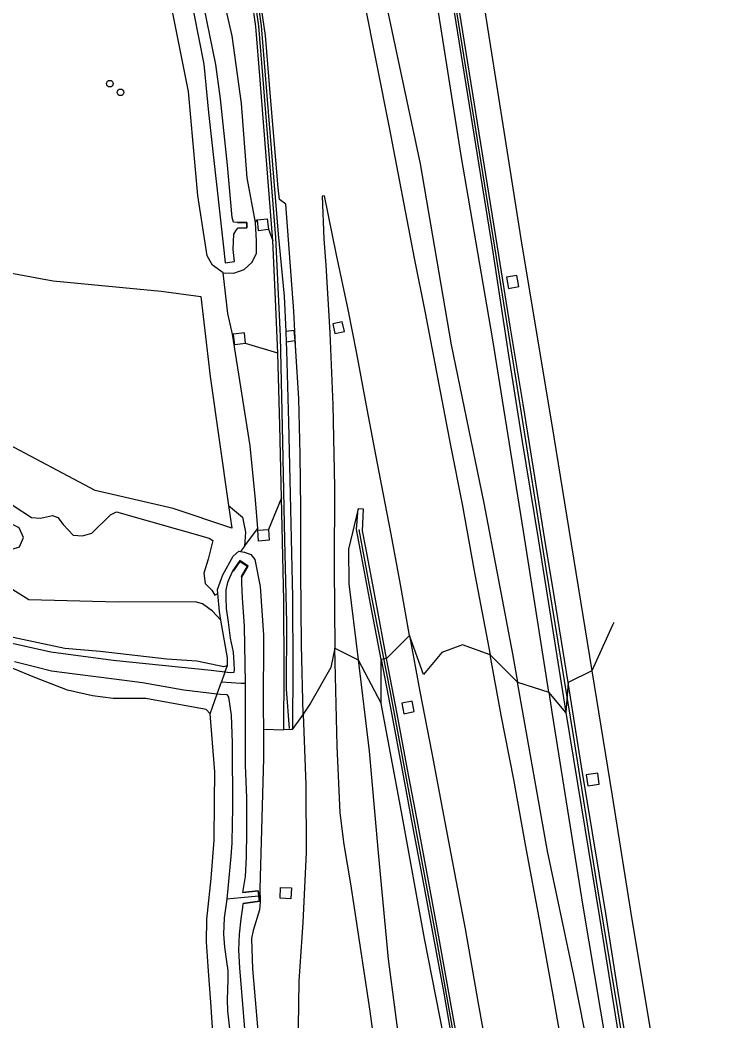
# Model space of a CAD drawing. Extents: x 156414 to 157775, y 382335 to 383765.
# Drawn here: x 157664 to 157769.6, y 382531.7 to 382680.1 of the extents above; entities that cross this region are included whole.
import ezdxf

# ---------------------------------------------------------------- set-up
doc = ezdxf.new("R2010")
doc.units = 0
for name, color, linetype in [('IMGEO_Berm_groen', 7, 'Continuous'), ('IMGEO_Boom', 7, 'Continuous'), ('IMGEO_Geluidsscherm', 7, 'Continuous'), ('IMGEO_Grasland_overig', 7, 'Continuous'), ('IMGEO_Groenvoorziening', 7, 'Continuous'), ('IMGEO_Muur', 7, 'Continuous'), ('IMGEO_Oever', 7, 'Continuous'), ('IMGEO_Rijbaan_autosnelweg', 7, 'Continuous'), ('IMGEO_Rijbaan_autoweg', 7, 'Continuous'), ('IMGEO_Waterloop', 7, 'Continuous')]:
    doc.layers.add(name, color=color, linetype=linetype)

msp = doc.modelspace()

# ---------------------------------------------------------------- linework, layer by layer
at = {"layer": 'IMGEO_Berm_groen'}
for points in [[(157685.42, 382930.8), (157687.93, 382908.06), (157691.26, 382876.9), (157694.46, 382847.71), (157697.61, 382821.16), (157700.51, 382795.43), (157704.82, 382767.74), (157709.77, 382730.75), (157714.1, 382706.19), (157717.84, 382684.59), (157723.34, 382658.78), (157727.97, 382631.95), (157732.77, 382608.47), (157737.03, 382586.1), (157737.78, 382581.9)], [(157698.92, 382650.05), (157697.71, 382656.68), (157696.86, 382667.72), (157695.48, 382677.73), (157692.21, 382691.92), (157689.71, 382703.74), (157687.99, 382711)], [(157694.15, 382642.6), (157695.7, 382642.56), (157697.23, 382643.09), (157698.42, 382644.21), (157699.08, 382645.52), (157699.07, 382647.34), (157698.92, 382650.05)], [(157698.92, 382650.05), (157699.17, 382650.46)], [(157699.17, 382650.46), (157700.68, 382650.62), (157700.85, 382649.06)], [(157699.17, 382650.46), (157699.34, 382648.9), (157700.85, 382649.06)], [(157700.85, 382649.06), (157701.49, 382647.34)], [(157695.52, 382633.51), (157694.84, 382636.59), (157694.15, 382642.6)], [(157736.17, 382641.96), (157736.46, 382640.29), (157737.97, 382640.56), (157737.68, 382642.23), (157736.17, 382641.96)], [(157710.41, 382635.06), (157710.71, 382633.6), (157712.11, 382633.9), (157711.8, 382635.35), (157710.41, 382635.06)], [(157695.68, 382633.52), (157695.52, 382633.51)], [(157699.28, 382604.69), (157698.94, 382608.94), (157698.13, 382616.97), (157695.52, 382633.51)], [(157697.45, 382632.13), (157697.3, 382633.7), (157695.68, 382633.52)], [(157697.45, 382632.13), (157695.87, 382631.93), (157695.68, 382633.52)], [(157704.83, 382632.5), (157704.68, 382634.07), (157703.41, 382633.92)], [(157702.24, 382630.67), (157697.45, 382632.13)], [(157704.83, 382632.5), (157703.48, 382632.32)], [(157704.92, 382630.99), (157704.83, 382632.5)], [(157702.77, 382609.26), (157700.84, 382604.55)], [(157714.13, 382607.63), (157712.7, 382601.62), (157712.76, 382596.51), (157714.14, 382585.2)], [(157697.29, 382602.06), (157699.28, 382604.69)], [(157699.27, 382604.43), (157699.28, 382604.69)], [(157700.84, 382604.55), (157700.96, 382602.98), (157699.39, 382602.8), (157699.27, 382604.43)], [(157699.27, 382604.43), (157700.84, 382604.55)], [(157697.29, 382602.06), (157696.7, 382601.28)], [(157696.7, 382601.28), (157697.29, 382601.17), (157698.24, 382600.84), (157698.82, 382600.08), (157699.64, 382596.09), (157700.1, 382588.87), (157700.08, 382578.15), (157700.1, 382574.91)], [(157718.37, 382585.41), (157721.77, 382588.84)], [(157710.71, 382586.96), (157714.14, 382585.2)], [(157737.78, 382581.9), (157733.74, 382585.98)], [(157714.14, 382585.2), (157717.56, 382578.75)], [(157714.14, 382585.2), (157715.76, 382571.69), (157717.11, 382556.58), (157718.58, 382540.81), (157720.67, 382525.01), (157722.54, 382510.35), (157724.51, 382495.98), (157726.86, 382478.88), (157729.04, 382462.31)], [(157717.56, 382578.75), (157717.56, 382585.27)], [(157748.8, 382583.56), (157745.32, 382581.86)], [(157761.59, 382461.96), (157765.91, 382421.69), (157765.72, 382421.67), (157763.21, 382440.3), (157759.96, 382462.01), (157756.59, 382482.46), (157750.89, 382514.4), (157746.15, 382538.42), (157742.22, 382556.84), (157737.78, 382581.9)], [(157737.78, 382581.9), (157742.43, 382580.4)], [(157742.43, 382580.4), (157742.94, 382577.14), (157747.46, 382548.68), (157751.82, 382522.82), (157758.68, 382480.41)], [(157744.98, 382577.42), (157742.43, 382580.4)], [(157738.23, 382463.41), (157738.1, 382464.25), (157736.68, 382473.92), (157733.92, 382489.05), (157730.12, 382510.31), (157727.37, 382526.78), (157724.01, 382543.88), (157720.6, 382562.69), (157717.56, 382578.75)], [(157722.47, 382577.54), (157722.17, 382579.08), (157720.63, 382578.78), (157720.94, 382577.23), (157722.47, 382577.54)], [(157706.01, 382577.14), (157704.38, 382574.9)], [(157700.1, 382574.91), (157700.13, 382570.6), (157699.59, 382551.26), (157699.64, 382549.31), (157699.53, 382548.16), (157698.6, 382545.1), (157698.32, 382543.9), (157698.49, 382539.4), (157699.75, 382524.48), (157701.23, 382509.59), (157703.01, 382496.99), (157705.21, 382481.56), (157707.36, 382467.79), (157709.1, 382457.74), (157709.77, 382454.16), (157710.42, 382451.2), (157710.41, 382449.89), (157710.17, 382449.32)], [(157700.1, 382574.91), (157703.12, 382574.84)], [(157747.96, 382568.15), (157748.21, 382566.54), (157749.92, 382566.8), (157749.68, 382568.41), (157747.96, 382568.15)], [(157702.63, 382551.46), (157704.25, 382551.39), (157704.17, 382549.79), (157702.57, 382549.85), (157702.63, 382551.46)]]:
    msp.add_lwpolyline(points, dxfattribs=at)
at = {"layer": 'IMGEO_Boom'}
for centre in [(157677.31, 382670.66), (157678.9, 382669.37)]:
    msp.add_circle(centre, 0.489, dxfattribs=at)
at = {"layer": 'IMGEO_Geluidsscherm'}
for points in [[(157734.42, 382646.39), (157728.07, 382685.98), (157712.98, 382779.04), (157710.19, 382796.17)], [(157698.51, 382685.1), (157699.36, 382679.17), (157700.02, 382671.28), (157701.9, 382647.86)], [(157701.9, 382647.86), (157702.56, 382633.17), (157702.93, 382617.55), (157703.25, 382602.97), (157703.5, 382590.75), (157703.47, 382580.88), (157703.9, 382575.05)], [(157746.09, 382573.99), (157742.04, 382598.75), (157738.05, 382623.95), (157734.42, 382646.39)], [(157718.94, 382580.43), (157715.93, 382595.75), (157714.31, 382604.53)], [(157744.58, 382436.59), (157741.86, 382453.13), (157739, 382469.71), (157736.13, 382486.21), (157732.79, 382504.59), (157729.14, 382525.12), (157725.72, 382544.24), (157722.67, 382560.5), (157718.94, 382580.43)], [(157769.6, 382424.81), (157767.84, 382437.89), (157765.47, 382453.74), (157762.19, 382473.97), (157758.98, 382494.52), (157756.12, 382511.68), (157752.71, 382532.99), (157749.51, 382552.44), (157746.09, 382573.99)]]:
    msp.add_lwpolyline(points, dxfattribs=at)
at = {"layer": 'IMGEO_Grasland_overig'}
msp.add_lwpolyline([(157742.43, 382580.4), (157738.68, 382604.31), (157734.11, 382632.66), (157729.44, 382660), (157725.18, 382686.94), (157720.95, 382713.79), (157716.41, 382741.01), (157711.94, 382768.01), (157707.63, 382795.17), (157702.96, 382821.84), (157699.38, 382844.36), (157696.9, 382859.68), (157693.46, 382882.42), (157691.52, 382895.81), (157687.88, 382921.46), (157686.37, 382930.9)], dxfattribs=at)
at = {"layer": 'IMGEO_Groenvoorziening'}
for points in [[(157694.15, 382642.6), (157692.57, 382643.72), (157691.76, 382645.11), (157690.37, 382654.09), (157688.98, 382669.48), (157682.1, 382703.83), (157680.71, 382709.6)], [(157645.67, 382644.83), (157657.35, 382643.56), (157668.9, 382641.44), (157684.94, 382639.89), (157690.8, 382639.12), (157692.19, 382627.24), (157694.94, 382608.09)], [(157694.94, 382608.09), (157695.42, 382604.76), (157686.73, 382607.68), (157675.16, 382610.33), (157661.57, 382617.56), (157659.08, 382618.78)], [(157659.08, 382618.78), (157659.97, 382615.32), (157660.36, 382612.22), (157660.95, 382609.74), (157662.98, 382608.12), (157665.72, 382606.3), (157667.05, 382606.21), (157668.83, 382606.61), (157669.62, 382606.34), (157670.38, 382605.28), (157671.86, 382603.71), (157673.27, 382603.62), (157674.66, 382604), (157677.42, 382606.71), (157678.33, 382607.15), (157692.03, 382603.28), (157692.58, 382602.91), (157691.89, 382600.14), (157691.25, 382598.08), (157691.48, 382596.53), (157692.47, 382595.56), (157692.91, 382594.82), (157693.33, 382595.07)], [(157694.94, 382608.09), (157696.98, 382606.35), (157697.42, 382604.13), (157697.29, 382602.06)], [(157693.8, 382591.11), (157692.53, 382592.44), (157691.07, 382593.54), (157689.96, 382593.84), (157678.56, 382593.76), (157665.3, 382594.1), (157662.16, 382596.1), (157659.58, 382598.59), (157659.3, 382599.63), (157659.87, 382600.79), (157661.6, 382601.22), (157663.91, 382601.96), (157664.51, 382603.35), (157663.85, 382604.77), (157661.05, 382606.16), (157657.36, 382607.42), (157655.32, 382607.72), (157651.48, 382607.55), (157646.63, 382601.92), (157643.19, 382596.64), (157638.91, 382591.11)], [(157693.33, 382595.07), (157693.28, 382595.65), (157694.09, 382597.8), (157695.61, 382600.57), (157696.43, 382601.33), (157696.7, 382601.28)], [(157693.8, 382591.11), (157693.57, 382592.4), (157693.33, 382595.07)], [(157646.05, 382588.55), (157645.99, 382588.77), (157646.01, 382589.44), (157646.39, 382589.85), (157647, 382590.06), (157649.47, 382590.12), (157653, 382589.84), (157659.66, 382589.28), (157670.63, 382586.96), (157675.9, 382586.51), (157685.76, 382585.37), (157690.22, 382585.08), (157694.25, 382584.24), (157694.75, 382584.39)], [(157694.75, 382584.39), (157694.78, 382585.51), (157693.8, 382591.11)], [(157692.22, 382577.19), (157691.62, 382577.83), (157682.65, 382579.49), (157677.83, 382579.5), (157674.73, 382579.87), (157671.02, 382580.72), (157666.21, 382582.61), (157663.08, 382583.89), (157656.52, 382585.89), (157654.86, 382586.02), (157647.09, 382587.02), (157646.52, 382587.5), (157646.17, 382588.07), (157646.05, 382588.55)], [(157710.17, 382449.32), (157709.74, 382448.32), (157709.1, 382448.23), (157706.74, 382447.9), (157706.2, 382447.82), (157704.81, 382449.05), (157703.27, 382451.27), (157702.71, 382453.93), (157700.91, 382463.08), (157698.51, 382477.44), (157696.69, 382491.5), (157695.15, 382503.86), (157693.54, 382517.29), (157692.77, 382526.88), (157692.29, 382534.46), (157691.95, 382539.02), (157691.67, 382543.4), (157691.71, 382546.73), (157692.36, 382552.78), (157692.79, 382558.47), (157692.83, 382564.21), (157692.9, 382568.62), (157692.22, 382577.19)]]:
    msp.add_lwpolyline(points, dxfattribs=at)
at = {"layer": 'IMGEO_Muur'}
for points in [[(157667.55, 382898.25), (157668.5, 382892.1), (157668.96, 382882.73), (157673.33, 382853.21), (157676.32, 382833.35), (157676.91, 382831.08), (157679.62, 382808.81), (157681.64, 382792.1), (157682.86, 382783.8), (157685.32, 382767.21), (157689.12, 382742.33), (157691.91, 382725.77), (157698.94, 382685.11), (157699.76, 382679.22), (157700.42, 382671.31), (157702.27, 382648.33), (157703.19, 382639.16), (157703.41, 382633.92)], [(157745.32, 382581.86), (157743.27, 382594.43), (157741.86, 382603.07), (157740.21, 382613.28), (157738.64, 382623.11), (157736.77, 382634.42), (157734.81, 382646.46), (157728.46, 382686.05), (157713.38, 382779.1), (157710.57, 382796.32), (157709.78, 382796.19)], [(157709.78, 382796.19), (157712.59, 382778.97), (157727.67, 382685.92), (157734.02, 382646.33), (157736.43, 382630.38), (157738.49, 382617.59), (157740.83, 382603.15), (157742.92, 382590.17), (157744.98, 382577.42)], [(157701.49, 382647.34), (157699.61, 382671.23), (157698.97, 382679.16), (157698.44, 382682.98)], [(157696.27, 382650.05), (157697.64, 382650.07), (157697.66, 382649.26), (157696.3, 382649.22)], [(157702.24, 382630.67), (157701.89, 382638.68), (157701.49, 382647.34)], [(157694.23, 382645.95), (157694.42, 382644.1), (157695.83, 382644.29), (157695.63, 382646.09)], [(157668.9, 382641.44), (157684.94, 382639.89), (157690.8, 382639.12)], [(157703.41, 382633.92), (157703.48, 382632.32)], [(157703.48, 382632.32), (157703.53, 382631.15), (157703.81, 382620.45), (157704.07, 382609.74), (157704.41, 382594.53), (157704.48, 382583.88), (157704.42, 382575.32), (157704.38, 382574.9)], [(157702.77, 382609.26), (157702.51, 382619.97), (157702.24, 382630.67)], [(157703.12, 382574.84), (157703.18, 382583.4), (157703.11, 382594.05), (157702.77, 382609.26)], [(157717.56, 382585.27), (157715.99, 382593.52), (157714.5, 382601.41), (157713.92, 382604.52), (157714.13, 382607.63)], [(157718.37, 382585.41), (157716.8, 382593.73), (157715.35, 382601.59), (157714.82, 382604.37), (157714.95, 382607.57), (157714.13, 382607.63)], [(157696.9, 382597.49), (157697.86, 382599.12), (157696.59, 382599.97), (157695.56, 382598.47)], [(157695.56, 382598.47), (157695.68, 382598.38), (157696.65, 382599.8), (157697.71, 382599.1), (157696.78, 382597.58), (157696.9, 382597.49)], [(157718.37, 382585.41), (157717.56, 382585.27)], [(157717.56, 382585.27), (157719.15, 382577.05), (157720.66, 382568.83), (157722.21, 382560.56), (157723.78, 382552.24), (157725.31, 382544), (157726.84, 382535.77), (157728.31, 382527.47), (157729.78, 382519.2), (157731.3, 382510.91), (157732.79, 382502.65), (157734.28, 382494.42), (157735.75, 382486.15), (157737.17, 382477.86), (157738.58, 382469.54), (157739.45, 382464.5), (157739.6, 382463.64)], [(157740.72, 382462), (157739.35, 382469.77), (157737.94, 382478.02), (157736.56, 382486.33), (157735.09, 382494.54), (157733.56, 382502.84), (157732.09, 382511.11), (157730.58, 382519.35), (157729.1, 382527.64), (157727.59, 382535.89), (157726.12, 382544.15), (157724.57, 382552.43), (157723.04, 382560.7), (157721.47, 382568.96), (157719.96, 382577.21), (157718.37, 382585.41)], [(157745.32, 382581.86), (157744.98, 382577.42)], [(157764.24, 382464.82), (157763.03, 382472.36), (157761.29, 382483.07), (157759.75, 382492.65), (157758.23, 382501.98), (157756.46, 382513.05), (157754.55, 382524.77), (157752.69, 382536.24), (157750.87, 382547.6), (157748.91, 382559.55), (157747.3, 382569.42), (157745.32, 382581.86)], [(157744.98, 382577.42), (157747.23, 382563.57), (157749.94, 382546.98), (157752.51, 382531.06), (157754.97, 382515.96), (157757.69, 382499.32), (157759.81, 382486.13), (157760.66, 382480.72)], [(157704.38, 382574.9), (157703.12, 382574.84)], [(157697.03, 382550.69), (157699.34, 382550.97), (157699.53, 382549.44), (157697.11, 382549.09)]]:
    msp.add_lwpolyline(points, dxfattribs=at)
at = {"layer": 'IMGEO_Oever'}
for points in [[(157694.39, 382583.39), (157694.75, 382584.39)], [(157692.22, 382577.19), (157693.26, 382580.16)]]:
    msp.add_lwpolyline(points, dxfattribs=at)
at = {"layer": 'IMGEO_Rijbaan_autosnelweg'}
for points in [[(157693.73, 382931.45), (157696.88, 382908.4), (157700.13, 382886.54), (157703.02, 382867.85), (157706.38, 382847.92), (157708.4, 382835.07), (157711.67, 382814.85), (157713.7, 382802.76), (157713.17, 382802.68), (157715.48, 382788.77), (157719.43, 382763.77), (157722.54, 382744.6), (157726.5, 382720.97), (157729.29, 382703.51), (157732.15, 382686.52), (157738.44, 382646.7), (157742.81, 382620.38), (157745.77, 382602.42), (157748.8, 382583.56)], [(157752.06, 382590.76), (157751.88, 382590.35), (157748.8, 382583.56)], [(157748.8, 382583.56), (157751.85, 382565.04), (157754.56, 382547.95), (157757.55, 382529.78), (157760.54, 382511.1), (157763.08, 382495.62), (157765.7, 382478.62), (157767.8, 382465.42)]]:
    msp.add_lwpolyline(points, dxfattribs=at)
at = {"layer": 'IMGEO_Rijbaan_autoweg'}
for points in [[(157704.92, 382630.99), (157704.61, 382636.92), (157703.41, 382652.79), (157702.47, 382653.47), (157702.28, 382655.21), (157701.14, 382668.73), (157700.42, 382677.8), (157698.45, 382691.21)], [(157715.01, 382683.02), (157718.74, 382664.14), (157722.46, 382644.79), (157724.07, 382636.69), (157725.94, 382627.07), (157727.87, 382616.99), (157729.59, 382608.31), (157731.33, 382598.65), (157733.74, 382585.98)], [(157721.77, 382588.84), (157720.45, 382596.38), (157719.06, 382603.85), (157717.03, 382614.31), (157715.51, 382622.38), (157713.94, 382630.62), (157712.69, 382637.16), (157710.92, 382645.3), (157709.18, 382654.01), (157708.79, 382653.98), (157709.05, 382647.64), (157709.36, 382643.74), (157709.96, 382633.71), (157710.38, 382623.01), (157710.63, 382610.82), (157710.6, 382598.92), (157710.71, 382586.96)], [(157706.01, 382577.14), (157705.73, 382587.44), (157705.65, 382598.26), (157705.67, 382607.61), (157705.56, 382615.69), (157705.33, 382623.98), (157704.92, 382630.99)], [(157733.74, 382585.98), (157729.64, 382587.46), (157726.54, 382586.28), (157723.83, 382583.02), (157721.77, 382588.84)], [(157721.77, 382588.84), (157723.29, 382580.5), (157725.07, 382571.37), (157726.67, 382562.95), (157728.43, 382553.57), (157730, 382545.32), (157731.92, 382534.56), (157733.39, 382526.35), (157735.29, 382515.7), (157736.99, 382505.98), (157739.11, 382494.49), (157741.02, 382483.92), (157743.33, 382470.59), (157744.78, 382462.76)], [(157710.71, 382586.96), (157710.11, 382584.1), (157707.1, 382578.78), (157706.01, 382577.14)], [(157726.82, 382452.96), (157725.17, 382464.14), (157723.02, 382478.68), (157721.47, 382486.81), (157719.64, 382501.04), (157718.67, 382509.2), (157717.88, 382516.23), (157716.93, 382525.69), (157715.93, 382533.13), (157713.59, 382548.45), (157713.08, 382552), (157712.07, 382557.83), (157711.48, 382562.51), (157711.02, 382572.4), (157710.71, 382586.96)], [(157764.55, 382407.38), (157764.15, 382410.02), (157763.21, 382417.76), (157762.29, 382424.15), (157761.15, 382431.02), (157759.87, 382438.95), (157757.83, 382451.15), (157756.11, 382461.2), (157753.71, 382474.58), (157751.82, 382485.07), (157750.33, 382495.29), (157748.41, 382505.9), (157746.72, 382515.8), (157744.8, 382525.66), (157743.1, 382535.48), (157741.14, 382546.18), (157739.01, 382557.51), (157737.22, 382567.46), (157735.38, 382576.99), (157733.74, 382585.98)], [(157706.01, 382577.14), (157706.41, 382566.68), (157706.42, 382556.63), (157705.93, 382546.28), (157705.36, 382537.57), (157705.25, 382530.81), (157705.75, 382522.02), (157706.79, 382511.78), (157708.22, 382500.67), (157709.85, 382487.98), (157710.93, 382480.13), (157712.8, 382467.46), (157714.08, 382458.93), (157715.29, 382451.03)]]:
    msp.add_lwpolyline(points, dxfattribs=at)
at = {"layer": 'IMGEO_Waterloop'}
for points in [[(157693.03, 382673.49), (157687.42, 382701.11)], [(157689.02, 382684.86), (157691.25, 382673.53), (157691.94, 382666.36), (157694.23, 382645.95), (157694.42, 382644.1), (157695.83, 382644.29), (157695.63, 382646.09), (157695.69, 382648.35), (157696.01, 382648.85), (157696.3, 382649.22), (157697.66, 382649.26), (157697.64, 382650.07), (157696.27, 382650.05), (157695.66, 382650.13), (157695.46, 382650.83), (157694.77, 382658.57), (157693.72, 382668.42), (157693.03, 382673.49)], [(157695.56, 382598.47), (157695.08, 382597.39), (157694.79, 382596.68), (157694.54, 382595.59), (157694.51, 382594.4), (157694.57, 382592.83), (157694.88, 382590.79), (157695.19, 382588.45), (157695.61, 382586.37), (157695.72, 382584.72), (157695.76, 382583.76), (157695.7, 382583.36), (157695.17, 382583.3), (157694.39, 382583.39)], [(157697.43, 382581.74), (157697.28, 382590.19), (157697, 382594.43), (157696.9, 382596.58), (157696.9, 382597.49)], [(157694.39, 382583.39), (157692.33, 382583.63), (157677.8, 382585.12), (157668.55, 382586.33), (157660.99, 382588.04)], [(157663.16, 382584.95), (157666.36, 382584.19), (157668.69, 382583.56), (157672.13, 382583.12), (157677.98, 382582.39), (157682.18, 382581.84), (157688.31, 382580.75), (157693.26, 382580.16)], [(157694.39, 382583.39), (157693.89, 382581.96)], [(157693.26, 382580.16), (157693.89, 382581.96)], [(157693.89, 382581.96), (157696.73, 382581.76), (157697.43, 382581.74)], [(157699.44, 382550.16), (157699.34, 382550.97), (157697.03, 382550.69), (157697.42, 382553.06), (157697.58, 382555.93), (157697.62, 382559.75), (157697.62, 382564.73), (157697.45, 382569.61), (157697.46, 382579.23), (157697.44, 382581.15), (157697.43, 382581.74)], [(157693.26, 382580.16), (157693.71, 382580.1), (157694.68, 382580.06), (157694.91, 382579.66), (157695.34, 382577.02), (157695.44, 382572.9), (157695.49, 382563.05), (157695.45, 382560.99), (157695.43, 382558.02), (157695.25, 382556.04), (157694.65, 382549.71)], [(157699.44, 382550.16), (157696.74, 382549.91), (157694.65, 382549.71)], [(157697.74, 382525.72), (157696.58, 382539.55), (157696.44, 382542.18), (157696.53, 382544.55), (157696.8, 382546.8), (157697.07, 382548.5), (157697.11, 382549.09), (157699.53, 382549.44), (157699.44, 382550.16)], [(157694.65, 382549.71), (157694.29, 382546.94), (157694.2, 382544.54), (157694.33, 382542.62), (157694.64, 382540.5), (157694.81, 382539.13), (157694.82, 382537.81), (157694.7, 382534.8), (157694.75, 382533.14), (157695.24, 382529.14)]]:
    msp.add_lwpolyline(points, dxfattribs=at)

doc.saveas('drawing.dxf')
